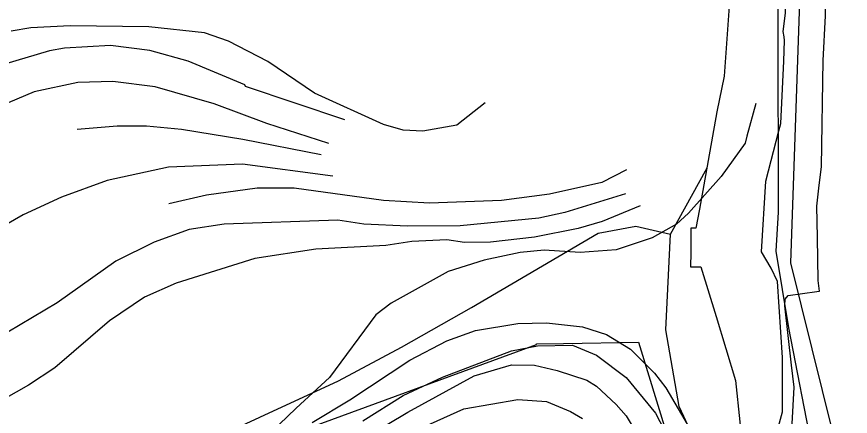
# Model space of a CAD drawing. Extents: x -662620 to -656370, y -1067090 to -1062990.
# Drawn here: x -660671.9 to -660453.2, y -1066035 to -1065930.1 of the extents above; entities that cross this region are included whole.
import ezdxf

# ---------------------------------------------------------------- set-up
doc = ezdxf.new("R2010")
doc.units = 0
for name, color, linetype in [('HRANICE_KATASTRÁLNÍHO_ÚZEMÍ', 7, 'Continuous'), ('LOKÁLNÍ_BIOKORIDOR_-_STÁVAJÍCÍ', 7, 'Continuous'), ('PLYNOVOD_-_STL', 7, 'Continuous'), ('SDELOVACÍ_VEDENÍ_-_PODZEMNÍ', 7, 'Continuous'), ('SILNICE_II__TŘÍDY_A_III__TŘÍDY', 7, 'Continuous'), ('VODNÍ_TOK', 7, 'Continuous'), ('VRSTEVNICE_ZDŮRAZNĚNÁ', 7, 'Continuous'), ('VRSTEVNICE_ZÁKLADNÍ', 7, 'Continuous')]:
    doc.layers.add(name, color=color, linetype=linetype)

msp = doc.modelspace()

# ---------------------------------------------------------------- linework, layer by layer
at = {"layer": 'HRANICE_KATASTRÁLNÍHO_ÚZEMÍ'}
msp.add_lwpolyline([(-660484.91, -1065926.09), (-660486.29, -1065945.71), (-660488.19, -1065955.05), (-660492.72, -1065980.63), (-660493.74, -1065985.56), (-660495.03, -1065985.56), (-660495.06, -1065991.96), (-660495.08, -1065995.7), (-660492.36, -1065995.7), (-660488.36, -1066008.75), (-660483.31, -1066025.57), (-660482.17, -1066036.43), (-660481.12, -1066047.48), (-660463.16, -1066051.77), (-660460.02, -1066052.96), (-660455.21, -1066071.82), (-660455.83, -1066078.68), (-660458.21, -1066091.64), (-660458.31, -1066094.16), (-660479.88, -1066125.41), (-660469.4, -1066153.18), (-660453.78, -1066170.28), (-660447.21, -1066171.13)], dxfattribs=at)
at = {"layer": 'LOKÁLNÍ_BIOKORIDOR_-_STÁVAJÍCÍ'}
msp.add_lwpolyline([(-660603.34, -1066040.91), (-660535.54, -1066016.08), (-660535.55, -1066015.95), (-660528.44, -1066015.82), (-660508.75, -1066015.47), (-660484.11, -1066095.87)], dxfattribs=at)
at = {"layer": 'PLYNOVOD_-_STL'}
msp.add_lwpolyline([(-660475.62, -1066046.82), (-660473.5, -1066043.06), (-660470.94, -1066033.75), (-660470.97, -1066019.5), (-660472.26, -1065999.56), (-660473.96, -1065996.05), (-660476.47, -1065991.84), (-660475.3, -1065973.26), (-660471.96, -1065960.1), (-660471.4, -1065958.09), (-660470.57, -1065941.74), (-660470.43, -1065936.34), (-660470.56, -1065935.36), (-660470.75, -1065934.04), (-660470.18, -1065929.19), (-660469.91, -1065921.99), (-660471.63, -1065908.54), (-660473.63, -1065896.09), (-660476.17, -1065881.4), (-660476.68, -1065878.08), (-660473.8, -1065867.52), (-660471.57, -1065846.94), (-660469.51, -1065833.85), (-660465.77, -1065821.48)], dxfattribs=at)
at = {"layer": 'SDELOVACÍ_VEDENÍ_-_PODZEMNÍ'}
for points in [[(-660468.64, -1066021.51), (-660470.34, -1066005.95), (-660470.24, -1066004.26), (-660469.51, -1066003.22), (-660461.97, -1066002.23), (-660461.24, -1066002.08), (-660461.62, -1065999.28), (-660461.82, -1065988.06), (-660461.92, -1065979.83), (-660461.46, -1065975.12), (-660460.71, -1065969.4), (-660460.29, -1065941.64), (-660459.64, -1065929.88), (-660459.06, -1065901.47), (-660458.89, -1065877.47), (-660458.54, -1065870.1), (-660458.56, -1065865.81), (-660458.25, -1065847.62), (-660457.94, -1065839.31), (-660455.86, -1065828.41), (-660455.71, -1065827.66), (-660455.13, -1065824.56), (-660453.42, -1065818.57), (-660445.62, -1065800.31)], [(-660468.64, -1066021.51), (-660470.34, -1066005.95), (-660470.24, -1066004.26), (-660469.51, -1066003.22), (-660461.97, -1066002.23), (-660461.24, -1066002.08), (-660461.62, -1065999.28), (-660461.82, -1065988.06), (-660461.92, -1065979.83), (-660461.46, -1065975.12), (-660460.71, -1065969.4), (-660460.29, -1065941.64), (-660459.64, -1065929.88), (-660459.06, -1065901.47), (-660458.89, -1065877.47), (-660458.54, -1065870.1), (-660458.56, -1065865.81), (-660458.25, -1065847.62), (-660457.94, -1065839.31), (-660455.86, -1065828.41), (-660455.71, -1065827.66), (-660455.13, -1065824.56), (-660453.42, -1065818.57), (-660445.62, -1065800.31)], [(-660468.64, -1066021.51), (-660470.34, -1066005.95), (-660470.24, -1066004.26), (-660469.51, -1066003.22), (-660461.97, -1066002.23), (-660461.24, -1066002.08), (-660461.62, -1065999.28), (-660461.82, -1065988.06), (-660461.92, -1065979.83), (-660461.46, -1065975.12), (-660460.71, -1065969.4), (-660460.29, -1065941.64), (-660459.64, -1065929.88), (-660459.06, -1065901.47), (-660458.89, -1065877.47), (-660458.54, -1065870.1), (-660458.56, -1065865.81), (-660458.25, -1065847.62), (-660457.94, -1065839.31), (-660455.86, -1065828.41), (-660455.71, -1065827.66), (-660455.13, -1065824.56), (-660453.42, -1065818.57), (-660445.62, -1065800.31)], [(-660468.64, -1066021.51), (-660470.34, -1066005.95), (-660470.24, -1066004.26), (-660469.51, -1066003.22), (-660461.97, -1066002.23), (-660461.24, -1066002.08), (-660461.62, -1065999.28), (-660461.82, -1065988.06), (-660461.92, -1065979.83), (-660461.46, -1065975.12), (-660460.71, -1065969.4), (-660460.29, -1065941.64), (-660459.64, -1065929.88), (-660459.06, -1065901.47), (-660458.89, -1065877.47), (-660458.54, -1065870.1), (-660458.56, -1065865.81), (-660458.25, -1065847.62), (-660457.94, -1065839.31), (-660455.86, -1065828.41), (-660455.71, -1065827.66), (-660455.13, -1065824.56), (-660453.42, -1065818.57), (-660445.62, -1065800.31)], [(-660468.64, -1066021.51), (-660470.34, -1066005.95), (-660470.24, -1066004.26), (-660469.51, -1066003.22), (-660461.97, -1066002.23), (-660461.24, -1066002.08), (-660461.62, -1065999.28), (-660461.82, -1065988.06), (-660461.92, -1065979.83), (-660461.46, -1065975.12), (-660460.71, -1065969.4), (-660460.29, -1065941.64), (-660459.64, -1065929.88), (-660459.06, -1065901.47), (-660458.89, -1065877.47), (-660458.54, -1065870.1), (-660458.56, -1065865.81), (-660458.25, -1065847.62), (-660457.94, -1065839.31), (-660455.86, -1065828.41), (-660455.71, -1065827.66), (-660455.13, -1065824.56), (-660453.42, -1065818.57), (-660445.62, -1065800.31)], [(-660468.64, -1066021.51), (-660470.34, -1066005.95), (-660470.24, -1066004.26), (-660469.51, -1066003.22), (-660461.97, -1066002.23), (-660461.24, -1066002.08), (-660461.62, -1065999.28), (-660461.82, -1065988.06), (-660461.92, -1065979.83), (-660461.46, -1065975.12), (-660460.71, -1065969.4), (-660460.29, -1065941.64), (-660459.64, -1065929.88), (-660459.06, -1065901.47), (-660458.89, -1065877.47), (-660458.54, -1065870.1), (-660458.56, -1065865.81), (-660458.25, -1065847.62), (-660457.94, -1065839.31), (-660455.86, -1065828.41), (-660455.71, -1065827.66), (-660455.13, -1065824.56), (-660453.42, -1065818.57), (-660445.62, -1065800.31)], [(-660468.64, -1066021.51), (-660470.34, -1066005.95), (-660470.24, -1066004.26), (-660469.51, -1066003.22), (-660461.97, -1066002.23), (-660461.24, -1066002.08), (-660461.62, -1065999.28), (-660461.82, -1065988.06), (-660461.92, -1065979.83), (-660461.46, -1065975.12), (-660460.71, -1065969.4), (-660460.29, -1065941.64), (-660459.64, -1065929.88), (-660459.06, -1065901.47), (-660458.89, -1065877.47), (-660458.54, -1065870.1), (-660458.56, -1065865.81), (-660458.25, -1065847.62), (-660457.94, -1065839.31), (-660455.86, -1065828.41), (-660455.71, -1065827.66), (-660455.13, -1065824.56), (-660453.42, -1065818.57), (-660445.62, -1065800.31)], [(-660468.64, -1066021.51), (-660470.34, -1066005.95), (-660470.24, -1066004.26), (-660469.51, -1066003.22), (-660461.97, -1066002.23), (-660461.24, -1066002.08), (-660461.62, -1065999.28), (-660461.82, -1065988.06), (-660461.92, -1065979.83), (-660461.46, -1065975.12), (-660460.71, -1065969.4), (-660460.29, -1065941.64), (-660459.64, -1065929.88), (-660459.06, -1065901.47), (-660458.89, -1065877.47), (-660458.54, -1065870.1), (-660458.56, -1065865.81), (-660458.25, -1065847.62), (-660457.94, -1065839.31), (-660455.86, -1065828.41), (-660455.71, -1065827.66), (-660455.13, -1065824.56), (-660453.42, -1065818.57), (-660445.62, -1065800.31)], [(-660472, -1065849.89), (-660472.21, -1065931.74)], [(-660472, -1065849.89), (-660472.21, -1065931.74)], [(-660472.21, -1065931.74), (-660472.08, -1065981.41), (-660472.68, -1065991.59), (-660469.43, -1066011.76), (-660462.97, -1066044.59), (-660513.73, -1066055.71), (-660511.42, -1066068.59)], [(-660472.21, -1065931.74), (-660472.08, -1065981.41), (-660472.68, -1065991.59), (-660469.43, -1066011.76), (-660462.97, -1066044.59), (-660513.73, -1066055.71), (-660511.42, -1066068.59)], [(-660472.21, -1065931.74), (-660472.08, -1065981.41), (-660472.68, -1065991.59), (-660469.43, -1066011.76), (-660462.97, -1066044.59), (-660513.73, -1066055.71), (-660511.42, -1066068.59)], [(-660472.21, -1065931.74), (-660472.08, -1065981.41), (-660472.68, -1065991.59), (-660469.43, -1066011.76), (-660462.97, -1066044.59), (-660513.73, -1066055.71), (-660511.42, -1066068.59)], [(-660461.92, -1065979.83), (-660461.46, -1065975.12), (-660460.71, -1065969.4), (-660460.29, -1065941.64)], [(-660461.92, -1065979.83), (-660461.46, -1065975.12), (-660460.71, -1065969.4), (-660460.29, -1065941.64)], [(-660461.92, -1065979.83), (-660461.46, -1065975.12), (-660460.71, -1065969.4), (-660460.29, -1065941.64)], [(-660461.92, -1065979.83), (-660461.46, -1065975.12), (-660460.71, -1065969.4), (-660460.29, -1065941.64)], [(-660476.99, -1066054.04), (-660475.12, -1066052.14), (-660472.85, -1066049.08), (-660471.66, -1066047.01), (-660469.03, -1066039.49), (-660468.39, -1066036.89), (-660467.92, -1066027.32), (-660468.64, -1066021.51)], [(-660476.99, -1066054.04), (-660475.12, -1066052.14), (-660472.85, -1066049.08), (-660471.66, -1066047.01), (-660469.03, -1066039.49), (-660468.39, -1066036.89), (-660467.92, -1066027.32), (-660468.64, -1066021.51)], [(-660476.99, -1066054.04), (-660475.12, -1066052.14), (-660472.85, -1066049.08), (-660471.66, -1066047.01), (-660469.03, -1066039.49), (-660468.39, -1066036.89), (-660467.92, -1066027.32), (-660468.64, -1066021.51)], [(-660476.99, -1066054.04), (-660475.12, -1066052.14), (-660472.85, -1066049.08), (-660471.66, -1066047.01), (-660469.03, -1066039.49), (-660468.39, -1066036.89), (-660467.92, -1066027.32), (-660468.64, -1066021.51)]]:
    msp.add_lwpolyline(points, dxfattribs=at)
at = {"layer": 'SILNICE_II__TŘÍDY_A_III__TŘÍDY'}
msp.add_lwpolyline([(-660727.44, -1066329.77), (-660601.37, -1066369.96), (-660592.78, -1066365.99), (-660577.74, -1066363.85), (-660483.51, -1066367.65), (-660340.37, -1066381.77), (-660272.33, -1066361.23), (-660255, -1066340.04), (-660228.04, -1066280.99), (-660222.26, -1066260.45), (-660220.98, -1066232.85), (-660225.47, -1066211.66), (-660239.59, -1066191.12), (-660260.13, -1066174.43), (-660283.24, -1066165.45), (-660400.07, -1066141.05), (-660425.74, -1066126.29), (-660443.72, -1066095.48), (-660468.75, -1065994.7), (-660462.97, -1065827.16)], dxfattribs=at)
at = {"layer": 'VODNÍ_TOK'}
for points in [[(-660465.76, -1066095.67), (-660465.46, -1066089.66), (-660469.9, -1066077.63), (-660490.53, -1066048.4), (-660492.09, -1066045.11), (-660498.12, -1066032.36), (-660501.56, -1066012.3), (-660500.33, -1065987.14), (-660490.71, -1065969.75)], [(-660676.12, -1066044.03), (-660670.84, -1066044.69), (-660666.01, -1066047.69), (-660658.13, -1066054.71), (-660652.33, -1066055.93), (-660645.96, -1066054.85), (-660628.77, -1066044.68), (-660587.51, -1066025.63), (-660570.97, -1066016.84), (-660552.55, -1066006.43), (-660519.29, -1065986.91), (-660509.45, -1065985.08), (-660500.33, -1065987.14)]]:
    msp.add_lwpolyline(points, dxfattribs=at)
at = {"layer": 'VRSTEVNICE_ZDŮRAZNĚNÁ'}
for points in [[(-660549, -1065952.74), (-660556.44, -1065958.57), (-660565.32, -1065960.15), (-660570.48, -1065959.86), (-660575.64, -1065958.43), (-660593.73, -1065950.21), (-660606, -1065941.85), (-660616.34, -1065936.5), (-660622.65, -1065934.35), (-660637.27, -1065932.77), (-660657.9, -1065932.49), (-660668.22, -1065933.06), (-660673.38, -1065933.92)], [(-660511.87, -1065970.33), (-660518.34, -1065973.63), (-660532.07, -1065976.63), (-660544.68, -1065978.35), (-660563.6, -1065979.07), (-660575.64, -1065978.35), (-660599.1, -1065975.13), (-660608.78, -1065975.13), (-660622.07, -1065976.92), (-660631.96, -1065979.21)]]:
    msp.add_lwpolyline(points, dxfattribs=at)
at = {"layer": 'VRSTEVNICE_ZÁKLADNÍ'}
for points in [[(-660585.81, -1065957.18), (-660611.9, -1065948.4), (-660612.04, -1065947.97), (-660626.95, -1065941.8), (-660636.98, -1065938.94), (-660647.3, -1065937.65), (-660659.34, -1065938.36), (-660663.35, -1065939.08), (-660675.39, -1065942.66)], [(-660585.81, -1065957.18), (-660611.9, -1065948.4), (-660612.04, -1065947.97), (-660626.95, -1065941.8), (-660636.98, -1065938.94), (-660647.3, -1065937.65), (-660659.34, -1065938.36), (-660663.35, -1065939.08), (-660675.39, -1065942.66)], [(-660590.01, -1065963.41), (-660606.31, -1065958.14), (-660620.07, -1065952.98), (-660635.55, -1065948.54), (-660646.72, -1065947.11), (-660655.9, -1065947.39), (-660667.36, -1065949.83), (-660676.53, -1065953.7), (-660694.45, -1065964.88), (-660702.47, -1065971.76)], [(-660590.01, -1065963.41), (-660606.31, -1065958.14), (-660620.07, -1065952.98), (-660635.55, -1065948.54), (-660646.72, -1065947.11), (-660655.9, -1065947.39), (-660667.36, -1065949.83), (-660676.53, -1065953.7), (-660694.45, -1065964.88), (-660702.47, -1065971.76)], [(-660478, -1065952.87), (-660480.29, -1065961.44), (-660480.76, -1065963.3), (-660487.07, -1065972.04), (-660495.67, -1065981.65), (-660498.82, -1065984.51), (-660505.13, -1065988.09), (-660514.59, -1065991.25), (-660524.05, -1065991.96), (-660533.5, -1065991.39), (-660539.81, -1065991.96), (-660549.27, -1065993.97), (-660558.73, -1065996.98), (-660573.63, -1066005.29), (-660577.65, -1066008.3), (-660589.83, -1066024.78), (-660598.57, -1066032.81), (-660603.01, -1066037.11)], [(-660478, -1065952.87), (-660480.29, -1065961.44), (-660480.76, -1065963.3), (-660487.07, -1065972.04), (-660495.67, -1065981.65), (-660498.82, -1065984.51), (-660505.13, -1065988.09), (-660514.59, -1065991.25), (-660524.05, -1065991.96), (-660533.5, -1065991.39), (-660539.81, -1065991.96), (-660549.27, -1065993.97), (-660558.73, -1065996.98), (-660573.63, -1066005.29), (-660577.65, -1066008.3), (-660589.83, -1066024.78), (-660598.57, -1066032.81), (-660603.01, -1066037.11)], [(-660592.06, -1065966.32), (-660612.61, -1065962.3), (-660628.67, -1065959.72), (-660637.84, -1065958.86), (-660645.58, -1065958.86), (-660656.04, -1065959.72)], [(-660592.06, -1065966.32), (-660612.61, -1065962.3), (-660628.67, -1065959.72), (-660637.84, -1065958.86), (-660645.58, -1065958.86), (-660656.04, -1065959.72)], [(-660588.98, -1065971.91), (-660612.64, -1065968.8), (-660632.11, -1065969.61), (-660648.16, -1065973.05), (-660660.2, -1065977.49), (-660670.23, -1065982.08), (-660688.29, -1065992.54), (-660709.07, -1066007.44)], [(-660588.98, -1065971.91), (-660612.64, -1065968.8), (-660632.11, -1065969.61), (-660648.16, -1065973.05), (-660660.2, -1065977.49), (-660670.23, -1065982.08), (-660688.29, -1065992.54), (-660709.07, -1066007.44)], [(-660512.18, -1065976.55), (-660528.06, -1065981.5), (-660534.94, -1065982.94), (-660555.58, -1065984.94), (-660569.33, -1065985.09), (-660580.8, -1065984.51), (-660587.68, -1065983.51), (-660617.49, -1065984.51), (-660626.66, -1065985.95), (-660635.83, -1065989.24), (-660645.86, -1065994.26), (-660661.34, -1066005.15), (-660674.24, -1066012.89)], [(-660512.18, -1065976.55), (-660528.06, -1065981.5), (-660534.94, -1065982.94), (-660555.58, -1065984.94), (-660569.33, -1065985.09), (-660580.8, -1065984.51), (-660587.68, -1065983.51), (-660617.49, -1065984.51), (-660626.66, -1065985.95), (-660635.83, -1065989.24), (-660645.86, -1065994.26), (-660661.34, -1066005.15), (-660674.24, -1066012.89)], [(-660508.34, -1065979.71), (-660518.31, -1065983.8), (-660524.62, -1065985.66), (-660536.08, -1065987.95), (-660547.55, -1065989.24), (-660554.43, -1065989.38), (-660559.01, -1065988.67), (-660568.19, -1065989.1), (-660575.07, -1065990.1), (-660593.41, -1065991.1), (-660609.46, -1065993.54), (-660630.1, -1065999.99), (-660638.41, -1066003.72), (-660647.58, -1066009.88), (-660661.92, -1066022.2), (-660668.79, -1066026.79), (-660677.97, -1066031.95)], [(-660508.34, -1065979.71), (-660518.31, -1065983.8), (-660524.62, -1065985.66), (-660536.08, -1065987.95), (-660547.55, -1065989.24), (-660554.43, -1065989.38), (-660559.01, -1065988.67), (-660568.19, -1065989.1), (-660575.07, -1065990.1), (-660593.41, -1065991.1), (-660609.46, -1065993.54), (-660630.1, -1065999.99), (-660638.41, -1066003.72), (-660647.58, -1066009.88), (-660661.92, -1066022.2), (-660668.79, -1066026.79), (-660677.97, -1066031.95)], [(-660594.41, -1066036.54), (-660584.53, -1066030.66), (-660568.76, -1066020.2), (-660559.01, -1066015.18), (-660551.56, -1066012.46), (-660540.38, -1066010.6), (-660532.93, -1066010.45), (-660523.47, -1066011.46), (-660517.17, -1066013.46), (-660510.86, -1066017.33), (-660504.55, -1066023.64), (-660501.54, -1066027.51), (-660495.09, -1066038.54)], [(-660594.41, -1066036.54), (-660584.53, -1066030.66), (-660568.76, -1066020.2), (-660559.01, -1066015.18), (-660551.56, -1066012.46), (-660540.38, -1066010.6), (-660532.93, -1066010.45), (-660523.47, -1066011.46), (-660517.17, -1066013.46), (-660510.86, -1066017.33), (-660504.55, -1066023.64), (-660501.54, -1066027.51), (-660495.09, -1066038.54)], [(-660581.09, -1066036.18), (-660570.48, -1066029.51), (-660560.16, -1066024.64), (-660542.1, -1066017.76), (-660535.22, -1066016.47), (-660526.05, -1066016.33), (-660519.75, -1066018.91), (-660512.01, -1066024.78), (-660504.27, -1066034.1), (-660500.83, -1066040.84)], [(-660581.09, -1066036.18), (-660570.48, -1066029.51), (-660560.16, -1066024.64), (-660542.1, -1066017.76), (-660535.22, -1066016.47), (-660526.05, -1066016.33), (-660519.75, -1066018.91), (-660512.01, -1066024.78), (-660504.27, -1066034.1), (-660500.83, -1066040.84)], [(-660585.12, -1066043.27), (-660569.26, -1066033.86), (-660551.89, -1066024.33), (-660542.06, -1066021.44), (-660536.03, -1066021.56), (-660530.06, -1066022.92), (-660522.33, -1066025.5), (-660519.75, -1066027.08), (-660514.59, -1066031.81), (-660512.01, -1066034.82), (-660505.99, -1066044.85)], [(-660585.12, -1066043.27), (-660569.26, -1066033.86), (-660551.89, -1066024.33), (-660542.06, -1066021.44), (-660536.03, -1066021.56), (-660530.06, -1066022.92), (-660522.33, -1066025.5), (-660519.75, -1066027.08), (-660514.59, -1066031.81), (-660512.01, -1066034.82), (-660505.99, -1066044.85)], [(-660572.04, -1066040.89), (-660554.57, -1066032.95), (-660540.38, -1066030.52), (-660532.93, -1066031.09), (-660526.62, -1066033.67), (-660523.47, -1066035.53)], [(-660572.04, -1066040.89), (-660554.57, -1066032.95), (-660540.38, -1066030.52), (-660532.93, -1066031.09), (-660526.62, -1066033.67), (-660523.47, -1066035.53)]]:
    msp.add_lwpolyline(points, dxfattribs=at)

doc.saveas('drawing.dxf')
